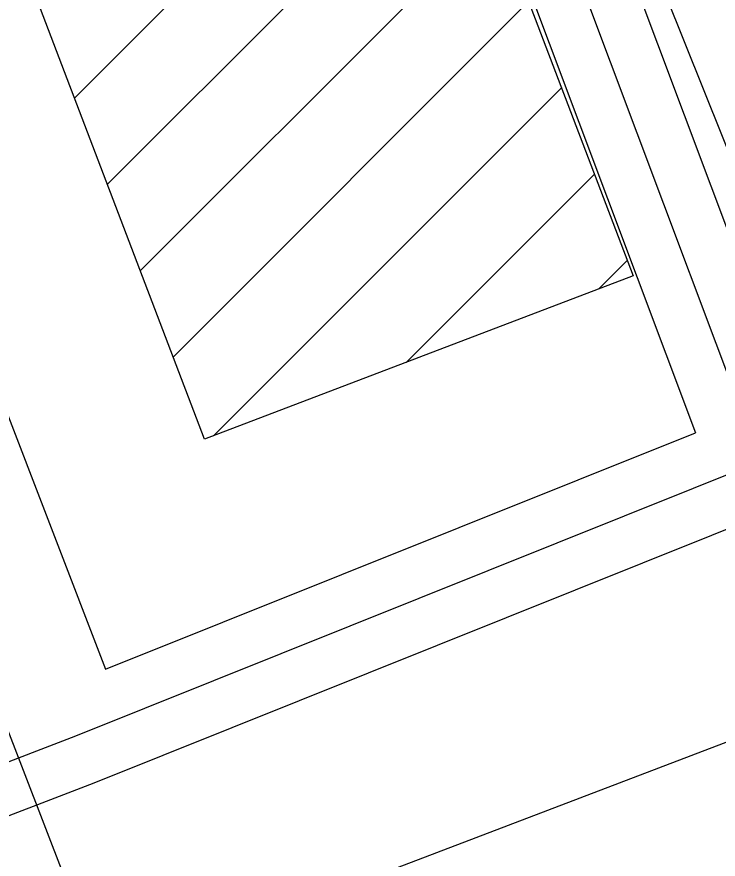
# Model space of a CAD drawing. Extents: x 3694830 to 3732949, y 415201 to 440970.
# Drawn here: x 3714325.8 to 3714533.8, y 428610.2 to 428860.1 of the extents above; entities that cross this region are included whole.
import ezdxf

# ---------------------------------------------------------------- set-up
doc = ezdxf.new("R2010")
doc.units = 0
for name, color, linetype in [('V-BLDG-OTLN', 7, 'Continuous'), ('V-ROAD-CNTR', 7, 'Continuous'), ('V-SITE-VEGE', 7, 'Continuous'), ('V-UTIL-LINE', 7, 'Continuous')]:
    doc.layers.add(name, color=color, linetype=linetype)

msp = doc.modelspace()

# ---------------------------------------------------------------- linework, layer by layer
at = {"layer": 'V-BLDG-OTLN'}
for p, q in [((3714342.86, 428835.92), (3714448.33, 428941.4)), ((3714352.62, 428810.33), (3714458.09, 428915.8)), ((3714362.37, 428784.73), (3714467.85, 428890.2)), ((3714372.13, 428759.13), (3714477.6, 428864.6)), ((3714384.14, 428735.78), (3714487.36, 428839)), ((3714441.27, 428757.56), (3714497.12, 428813.41)), ((3714498.41, 428779.34), (3714506.87, 428787.81))]:
    msp.add_line(p, q, dxfattribs=at)
msp.add_lwpolyline([(3714381.42, 428734.75), (3714212.52, 429177.86), (3714254.42, 429193.83), (3714225.29, 429270.26), (3714255.97, 429281.96), (3714285.44, 429204.66), (3714340.05, 429225.48), (3714508.62, 428783.23)], close=True, dxfattribs=at)
at = {"layer": 'V-ROAD-CNTR'}
for points in [[(3714007.22, 429563.91), (3714217.96, 429638.33), (3714351.51, 429289.8), (3714555.13, 428747.48)], [(3713998.35, 429544.87), (3714209.18, 429619.32), (3714337.49, 429284.48), (3714541.08, 428742.23)], [(3714327.38, 429268.72), (3714527.16, 428736.64)], [(3714146.94, 429200.17), (3714352.11, 428666.5)], [(3714263.27, 428616.04), (3714343.25, 428646.79), (3714547.02, 428728.44), (3714961.86, 428883.38), (3715057.07, 428917.73), (3715412.87, 429062.09), (3715451.73, 429083.81), (3715461.8, 429091.1)], [(3714352.11, 428666.5), (3714527.16, 428736.64)], [(3714268.65, 428602.04), (3714348.73, 428632.83), (3714552.43, 428714.45), (3714604.98, 428734.08)]]:
    msp.add_lwpolyline(points, dxfattribs=at)
at = {"layer": 'V-SITE-VEGE'}
msp.add_lwpolyline([(3714541, 428810.05), (3714484.35, 428951.09), (3714419.93, 429124.27), (3714377.28, 429233.17)], dxfattribs=at)
at = {"layer": 'V-UTIL-LINE'}
for points in [[(3713701.64, 429404.59), (3713971.97, 429511.29), (3713933.69, 429617.48), (3713946.1, 429622.96), (3714164.96, 429058.87), (3714357.82, 428558.22), (3714352.31, 428558.24), (3714412.46, 428391.37), (3714401.43, 428385.89), (3714253.7, 428769.3), (3714197.59, 428904.47), (3713998.99, 428826.5), (3713993.53, 428845.8), (3714194.89, 428923.77), (3714044.44, 429314.08), (3713878.91, 429242.9), (3713873.46, 429263.58), (3714038.98, 429333.38), (3713978.82, 429497.5), (3713704.33, 429382.53), (3713698.89, 429405.97)], [(3714351.56, 428574.47), (3714603.36, 428670.51), (3714611.63, 428670.48), (3714675.07, 428695.11), (3714675.07, 428695.11), (3715035.04, 428834.63), (3715041.94, 428835.99), (3715400.52, 428974.13), (3715366.36, 429072.05), (3715369.13, 429077.55), (3715429.81, 429100.8), (3715354.56, 429288.38), (3715351.86, 429307.67), (3715560.11, 429385.62), (3715620.79, 429406.12), (3715634.55, 429400.57), (3715678.67, 429414.22), (3715690.96, 429375.61)]]:
    msp.add_lwpolyline(points, dxfattribs=at)

doc.saveas('drawing.dxf')
